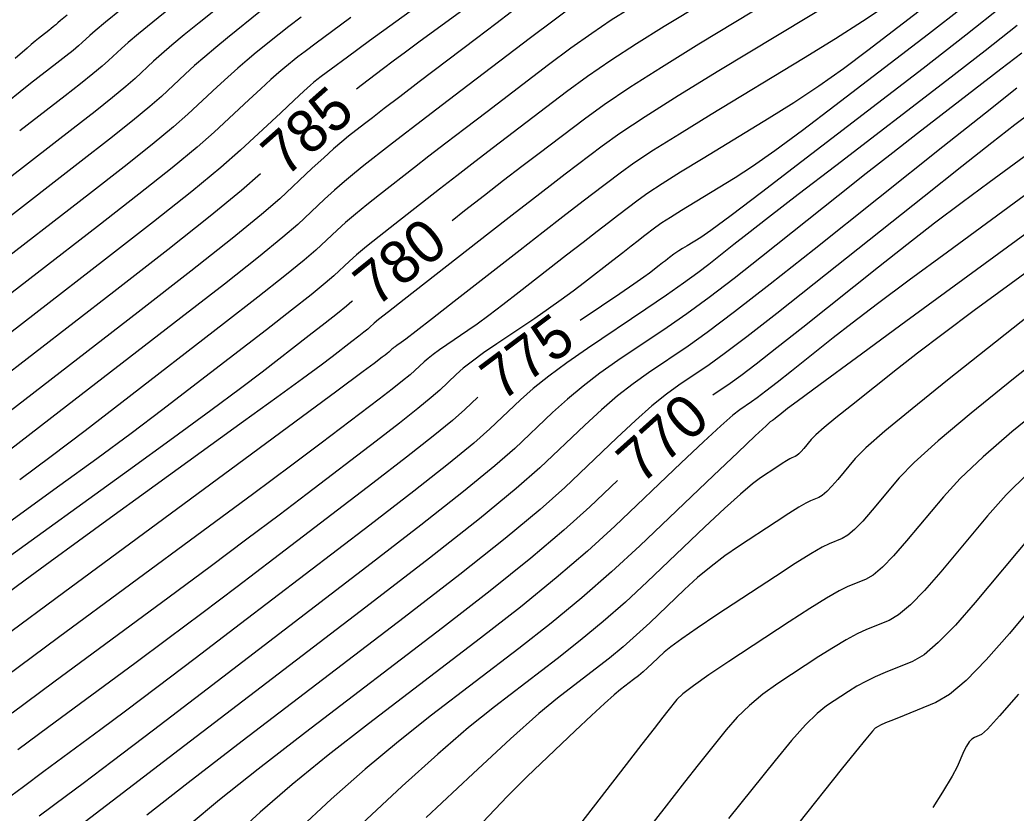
# Model space of a CAD drawing. Extents: x 2079879 to 2092887, y 778083 to 784051.
# Drawn here: x 2084037.6 to 2084103, y 780776.6 to 780828.7 of the extents above; entities that cross this region are included whole.
import ezdxf

# ---------------------------------------------------------------- set-up
doc = ezdxf.new("R2010")
doc.units = 0
doc.layers.add('DT_X_Contour_Major', color=7, linetype='Continuous')
doc.layers.add('DT_X_Contour_Minor', color=7, linetype='Continuous')

msp = doc.modelspace()

# ---------------------------------------------------------------- linework, layer by layer
at = {"layer": 'DT_X_Contour_Major'}
for points in [[(2084104.718, 780844.391), (2084100.786, 780840.116), (2084099.434, 780838.669), (2084098.325, 780837.536), (2084097.46, 780836.716), (2084096.839, 780836.21), (2084095.508, 780835.278), (2084094.74, 780834.771), (2084093.435, 780833.95), (2084091.592, 780832.814), (2084089.212, 780831.364), (2084082.15, 780827.077), (2084079.694, 780825.565), (2084077.623, 780824.243), (2084075.936, 780823.113), (2084074.633, 780822.172), (2084071.674, 780819.919), (2084070.535, 780819.049), (2084069.338, 780818.129), (2084068.084, 780817.158), (2084066.772, 780816.137), (2084065.956, 780815.5)], [(2084052.152, 780830.748), (2084049.359, 780828.494), (2084048.386, 780827.702), (2084047.561, 780827.016), (2084046.886, 780826.435), (2084046.359, 780825.961), (2084045.154, 780824.836), (2084044.561, 780824.314), (2084043.687, 780823.593), (2084042.532, 780822.673), (2084041.095, 780821.553), (2084036.888, 780818.301)], [(2084068.199, 780830.455), (2084064.983, 780828.102), (2084063.858, 780827.278), (2084062.897, 780826.568), (2084062.099, 780825.975), (2084061.464, 780825.496), (2084059.99, 780824.374), (2084059.676, 780824.135)], [(2084102.097, 780829.605), (2084099.669, 780827.666), (2084096.87, 780825.493), (2084088.91, 780819.385), (2084086.256, 780817.356), (2084084.266, 780815.848), (2084082.938, 780814.863), (2084082.273, 780814.399), (2084081.383, 780813.859), (2084081.078, 780813.672), (2084080.83, 780813.516), (2084080.64, 780813.391), (2084080.508, 780813.296), (2084080.231, 780813.085), (2084080.11, 780812.993), (2084079.956, 780812.874), (2084079.768, 780812.728), (2084079.546, 780812.555), (2084078.91, 780812.059), (2084078.534, 780811.783), (2084077.882, 780811.328), (2084076.954, 780810.695), (2084075.75, 780809.882), (2084074.355, 780808.944)], [(2084105.876, 780821.442), (2084101.186, 780818.005), (2084099.414, 780816.691), (2084097.616, 780815.328), (2084095.791, 780813.915), (2084093.94, 780812.454), (2084088.968, 780808.49), (2084087.272, 780807.146), (2084085.913, 780806.087), (2084084.892, 780805.313), (2084084.208, 780804.824), (2084083.055, 780804.049)], [(2084053.393, 780818.569), (2084052.147, 780817.481), (2084050.093, 780815.799), (2084047.298, 780813.582), (2084043.761, 780810.828), (2084033.34, 780802.772)], [(2084111.005, 780811.623), (2084102.789, 780805.11), (2084100.011, 780802.874), (2084097.836, 780801.048), (2084096.264, 780799.634), (2084095.297, 780798.63), (2084093.522, 780796.502), (2084092.9, 780795.788), (2084092.363, 780795.24), (2084091.913, 780794.86), (2084091.549, 780794.646), (2084090.692, 780794.299), (2084090.231, 780794.067), (2084089.49, 780793.631), (2084088.47, 780792.99), (2084087.169, 780792.146), (2084083.329, 780789.623), (2084082.032, 780788.76), (2084081.022, 780788.064), (2084080.299, 780787.535), (2084079.863, 780787.173), (2084079.082, 780786.429), (2084078.786, 780786.155), (2084078.484, 780785.89), (2084078.176, 780785.633), (2084077.861, 780785.386), (2084077.014, 780784.738), (2084076.589, 780784.385), (2084075.949, 780783.814), (2084075.094, 780783.024), (2084074.024, 780782.014), (2084070.884, 780779.031), (2084069.567, 780777.718), (2084067.969, 780776.014)], [(2084059.418, 780810.23), (2084059.386, 780810.2), (2084059.029, 780809.89), (2084058.443, 780809.413), (2084057.627, 780808.768), (2084056.582, 780807.955), (2084053.489, 780805.564), (2084052.071, 780804.487), (2084050.137, 780803.052), (2084047.685, 780801.258), (2084044.718, 780799.105), (2084036.115, 780792.885)], [(2084067.645, 780803.916), (2084066.796, 780803.107), (2084065.985, 780802.393), (2084064.71, 780801.35), (2084062.97, 780799.978), (2084060.764, 780798.278), (2084054.263, 780793.305), (2084051.865, 780791.478), (2084049.547, 780789.725), (2084047.308, 780788.048), (2084045.15, 780786.446), (2084039.5, 780782.273), (2084037.459, 780780.767)], [(2084076.805, 780798.449), (2084074.989, 780796.72), (2084073.289, 780795.181), (2084071.112, 780793.345), (2084068.457, 780791.211), (2084065.323, 780788.78), (2084056.329, 780781.901), (2084053.234, 780779.507), (2084050.696, 780777.486), (2084048.714, 780775.837), (2084047.288, 780774.56), (2084044.226, 780771.65), (2084043.09, 780770.656), (2084041.976, 780769.855), (2084040.885, 780769.247), (2084039.816, 780768.832), (2084036.997, 780767.984)], [(2084103.113, 780784.426), (2084101.881, 780783.001), (2084101.072, 780782.118), (2084100.686, 780781.776), (2084100.22, 780781.588), (2084100.046, 780781.477), (2084099.875, 780781.289), (2084099.706, 780781.021), (2084099.54, 780780.675), (2084099.098, 780779.647), (2084098.775, 780779.041), (2084098.135, 780777.994), (2084097.492, 780776.991)]]:
    msp.add_lwpolyline(points, dxfattribs=at)
at = {"layer": 'DT_X_Contour_Minor'}
for points in [[(2084084.923, 780831.311), (2084079.87, 780828.244), (2084078.049, 780827.113), (2084076.373, 780826.02), (2084074.843, 780824.965), (2084073.459, 780823.948), (2084069.962, 780821.286), (2084068.677, 780820.305), (2084067.444, 780819.358), (2084066.262, 780818.446), (2084065.133, 780817.567), (2084062.19, 780815.271), (2084061.177, 780814.473), (2084060.344, 780813.801), (2084059.691, 780813.255), (2084059.219, 780812.836), (2084058.201, 780811.885), (2084057.638, 780811.397), (2084056.712, 780810.643), (2084055.425, 780809.625), (2084053.775, 780808.341), (2084048.892, 780804.566), (2084046.977, 780803.101), (2084044.893, 780801.538), (2084042.642, 780799.876), (2084040.223, 780798.115), (2084033.547, 780793.288)], [(2084091.254, 780830.053), (2084083.466, 780825.326), (2084080.798, 780823.688), (2084078.632, 780822.321), (2084076.968, 780821.224), (2084075.808, 780820.397), (2084073.385, 780818.552), (2084072.393, 780817.793), (2084071.233, 780816.899), (2084069.906, 780815.87), (2084068.411, 780814.706), (2084064.203, 780811.421), (2084062.809, 780810.332), (2084061.785, 780809.526), (2084061.129, 780809.005), (2084060.843, 780808.768), (2084060.571, 780808.514), (2084060.421, 780808.384), (2084060.174, 780808.183), (2084059.83, 780807.911), (2084059.39, 780807.568), (2084058.087, 780806.561), (2084057.358, 780806.012), (2084056.147, 780805.122), (2084054.455, 780803.889), (2084052.282, 780802.315), (2084045.845, 780797.661), (2084043.541, 780795.992), (2084041.457, 780794.476), (2084039.592, 780793.113), (2084037.948, 780791.903), (2084033.855, 780788.88)], [(2084064.941, 780830.509), (2084060.545, 780827.294), (2084059.092, 780826.23), (2084058.03, 780825.451), (2084057.359, 780824.956), (2084057.079, 780824.746), (2084056.854, 780824.565), (2084056.657, 780824.39), (2084056.235, 780824.003), (2084055.587, 780823.402), (2084054.713, 780822.589), (2084052.083, 780820.135), (2084050.79, 780818.997), (2084048.883, 780817.424), (2084046.362, 780815.416), (2084043.228, 780812.973), (2084034.05, 780805.878)], [(2084097.534, 780829.969), (2084093.239, 780826.673), (2084091.626, 780825.468), (2084090.009, 780824.325), (2084088.388, 780823.245), (2084086.763, 780822.226), (2084082.425, 780819.592), (2084080.938, 780818.68), (2084079.731, 780817.918), (2084078.804, 780817.307), (2084078.158, 780816.847), (2084076.808, 780815.819), (2084076.22, 780815.368), (2084075.467, 780814.787), (2084074.55, 780814.075), (2084073.47, 780813.233), (2084070.368, 780810.812), (2084069.286, 780809.974), (2084068.363, 780809.276), (2084067.601, 780808.716), (2084067, 780808.296), (2084065.609, 780807.361), (2084065.125, 780807.027), (2084064.715, 780806.728), (2084064.379, 780806.463), (2084064.117, 780806.232), (2084063.518, 780805.662), (2084063.203, 780805.384), (2084062.708, 780804.979), (2084062.031, 780804.446), (2084061.174, 780803.785), (2084058.646, 780801.851), (2084057.372, 780800.889), (2084055.445, 780799.45), (2084052.865, 780797.535), (2084049.633, 780795.145), (2084040.142, 780788.135), (2084036.714, 780785.605)], [(2084053.384, 780829.248), (2084051.233, 780827.512), (2084050.453, 780826.874), (2084049.73, 780826.263), (2084049.061, 780825.677), (2084048.448, 780825.118), (2084046.886, 780823.661), (2084046.118, 780822.985), (2084044.986, 780822.051), (2084043.489, 780820.859), (2084041.628, 780819.408), (2084036.179, 780815.195)], [(2084094.311, 780829.524), (2084092.881, 780828.564), (2084091.114, 780827.435), (2084089.009, 780826.139), (2084082.946, 780822.459), (2084080.868, 780821.184), (2084079.181, 780820.12), (2084077.886, 780819.266), (2084076.983, 780818.622), (2084075.096, 780817.186), (2084074.274, 780816.556), (2084073.223, 780815.744), (2084071.942, 780814.749), (2084070.431, 780813.572), (2084066.097, 780810.189), (2084064.661, 780809.07), (2084063.604, 780808.249), (2084062.925, 780807.727), (2084062.624, 780807.503), (2084062.327, 780807.303), (2084062.223, 780807.231), (2084062.135, 780807.167), (2084062.064, 780807.111), (2084062.008, 780807.061), (2084061.88, 780806.94), (2084061.812, 780806.88), (2084061.706, 780806.793), (2084061.562, 780806.679), (2084061.378, 780806.538), (2084060.838, 780806.125), (2084060.126, 780805.594), (2084058.394, 780804.312), (2084055.644, 780802.279), (2084051.874, 780799.494), (2084040.463, 780791.067), (2084036.508, 780788.146)], [(2084073.873, 780829.572), (2084072.657, 780828.669), (2084071.109, 780827.498), (2084066.539, 780824.02), (2084064.961, 780822.817), (2084063.654, 780821.818), (2084062.619, 780821.022), (2084061.854, 780820.429), (2084060.177, 780819.12), (2084059.544, 780818.614), (2084058.903, 780818.075), (2084058.253, 780817.505), (2084057.596, 780816.904), (2084055.83, 780815.257), (2084054.854, 780814.41), (2084053.251, 780813.104), (2084051.019, 780811.339), (2084048.159, 780809.114), (2084039.696, 780802.572), (2084036.787, 780800.329)], [(2084044.25, 780829.358), (2084043.225, 780828.522), (2084042.535, 780827.952), (2084042.182, 780827.646), (2084041.689, 780827.186), (2084041.447, 780826.973), (2084041.089, 780826.678), (2084040.616, 780826.301), (2084040.028, 780825.843), (2084038.307, 780824.513), (2084037.611, 780823.96), (2084036.813, 780823.299)], [(2084099.459, 780829.496), (2084097.202, 780827.731), (2084091.074, 780823.029), (2084088.941, 780821.412), (2084087.137, 780820.087), (2084085.663, 780819.054), (2084084.518, 780818.313), (2084081.904, 780816.726), (2084081.008, 780816.176), (2084080.281, 780815.717), (2084079.722, 780815.349), (2084079.333, 780815.071), (2084078.519, 780814.452), (2084078.165, 780814.181), (2084077.711, 780813.83), (2084077.159, 780813.401), (2084076.508, 780812.894), (2084074.639, 780811.436), (2084073.91, 780810.879), (2084073.122, 780810.302), (2084072.278, 780809.705), (2084071.375, 780809.089), (2084068.891, 780807.419), (2084068.026, 780806.823), (2084067.294, 780806.288), (2084066.694, 780805.815), (2084066.226, 780805.403), (2084065.157, 780804.385), (2084064.594, 780803.889), (2084063.709, 780803.164), (2084062.5, 780802.212), (2084060.969, 780801.031), (2084056.455, 780797.578), (2084054.619, 780796.183), (2084052.496, 780794.588), (2084050.087, 780792.792), (2084047.391, 780790.795), (2084039.821, 780785.204), (2084037.087, 780783.186)], [(2084047.485, 780829.477), (2084046.318, 780828.53), (2084045.393, 780827.769), (2084044.711, 780827.193), (2084044.271, 780826.803), (2084043.422, 780826.011), (2084043.004, 780825.644), (2084042.388, 780825.136), (2084041.574, 780824.487), (2084040.562, 780823.698), (2084037.598, 780821.407)], [(2084077.591, 780829.411), (2084076.403, 780828.661), (2084075.123, 780827.796), (2084073.75, 780826.817), (2084072.284, 780825.723), (2084068.251, 780822.653), (2084066.819, 780821.561), (2084065.549, 780820.588), (2084064.44, 780819.734), (2084063.493, 780818.998), (2084061.184, 780817.196), (2084060.36, 780816.543), (2084059.623, 780815.938), (2084058.972, 780815.38), (2084058.407, 780814.87), (2084057.016, 780813.571), (2084056.246, 780812.903), (2084054.981, 780811.873), (2084053.222, 780810.482), (2084050.967, 780808.728), (2084044.294, 780803.569), (2084041.882, 780801.715), (2084039.65, 780800.023), (2084037.599, 780798.493)], [(2084059.308, 780828.827), (2084058.038, 780827.895), (2084057.038, 780827.154), (2084056.307, 780826.605), (2084055.847, 780826.247), (2084054.98, 780825.547), (2084054.589, 780825.218), (2084054.066, 780824.756), (2084053.411, 780824.16), (2084052.625, 780823.432), (2084050.351, 780821.31), (2084049.233, 780820.327), (2084047.584, 780818.967), (2084045.405, 780817.231), (2084042.694, 780815.118), (2084034.76, 780808.984)], [(2084069.851, 780829.204), (2084068.826, 780828.428), (2084067.548, 780827.457), (2084063.805, 780824.608), (2084062.528, 780823.635), (2084061.504, 780822.853), (2084060.733, 780822.261), (2084060.215, 780821.86), (2084059.171, 780821.045), (2084058.728, 780820.684), (2084058.182, 780820.213), (2084057.534, 780819.63), (2084056.784, 780818.938), (2084054.645, 780816.942), (2084053.463, 780815.916), (2084051.52, 780814.334), (2084048.816, 780812.195), (2084045.352, 780809.501), (2084035.099, 780801.574)], [(2084056.045, 780828.857), (2084055.256, 780828.253), (2084054.616, 780827.747), (2084053.106, 780826.53), (2084052.521, 780826.046), (2084051.898, 780825.509), (2084051.236, 780824.919), (2084050.536, 780824.275), (2084048.619, 780822.485), (2084047.676, 780821.656), (2084046.285, 780820.509), (2084044.447, 780819.045), (2084042.161, 780817.263), (2084035.469, 780812.089)], [(2084040.707, 780828.994), (2084040.273, 780828.639), (2084040.094, 780828.489), (2084039.957, 780828.362), (2084039.89, 780828.302), (2084039.79, 780828.22), (2084039.659, 780828.116), (2084039.495, 780827.988), (2084039.017, 780827.618), (2084038.823, 780827.465), (2084038.601, 780827.281), (2084038.351, 780827.067), (2084038.073, 780826.824), (2084037.292, 780826.134)], [(2084103.03, 780828.306), (2084100.936, 780826.648), (2084098.417, 780824.697), (2084091.13, 780819.106), (2084088.662, 780817.21), (2084086.723, 780815.715), (2084085.314, 780814.622), (2084084.433, 780813.93), (2084082.791, 780812.621), (2084082.072, 780812.07), (2084081.147, 780811.4), (2084080.015, 780810.611), (2084078.677, 780809.701), (2084074.835, 780807.117), (2084073.48, 780806.18), (2084072.296, 780805.305), (2084071.285, 780804.493), (2084070.445, 780803.744), (2084068.434, 780801.83), (2084067.376, 780800.897), (2084065.712, 780799.535), (2084063.439, 780797.745), (2084060.56, 780795.524), (2084052.071, 780789.032), (2084049.111, 780786.772), (2084046.597, 780784.863), (2084044.53, 780783.305), (2084042.908, 780782.097), (2084039.179, 780779.342), (2084037.832, 780778.348), (2084036.588, 780777.43)], [(2084103.33, 780826.494), (2084101.967, 780825.439), (2084098.024, 780822.413), (2084096.495, 780821.233), (2084094.863, 780819.959), (2084093.128, 780818.593), (2084091.291, 780817.134), (2084086.256, 780813.119), (2084084.452, 780811.701), (2084082.818, 780810.455), (2084081.354, 780809.382), (2084080.06, 780808.482), (2084076.834, 780806.313), (2084075.66, 780805.49), (2084074.555, 780804.65), (2084073.52, 780803.791), (2084072.554, 780802.914), (2084070.073, 780800.552), (2084068.767, 780799.401), (2084066.713, 780797.721), (2084063.909, 780795.511), (2084060.355, 780792.771), (2084049.88, 780784.759), (2084046.358, 780782.067), (2084043.648, 780780.001), (2084041.751, 780778.561), (2084040.667, 780777.747), (2084038.857, 780776.411)], [(2084103.002, 780824.203), (2084100.942, 780822.563), (2084098.149, 780820.337), (2084089.72, 780813.618), (2084086.832, 780811.331), (2084084.49, 780809.509), (2084082.693, 780808.153), (2084081.442, 780807.263), (2084078.834, 780805.508), (2084077.84, 780804.801), (2084076.813, 780803.995), (2084075.754, 780803.089), (2084074.663, 780802.085), (2084071.711, 780799.275), (2084070.168, 780797.913), (2084067.753, 780795.937), (2084064.467, 780793.345), (2084060.308, 780790.138), (2084048.055, 780780.766), (2084044.031, 780777.687), (2084041.147, 780775.479)], [(2084103.914, 780822.567), (2084102.882, 780821.789), (2084101.374, 780820.619), (2084099.388, 780819.055), (2084096.925, 780817.098), (2084089.721, 780811.355), (2084087.264, 780809.408), (2084085.296, 780807.873), (2084083.816, 780806.752), (2084082.825, 780806.043), (2084080.833, 780804.704), (2084080.02, 780804.112), (2084079.071, 780803.34), (2084077.989, 780802.388), (2084076.773, 780801.256), (2084073.35, 780797.997), (2084071.729, 780796.547), (2084069.433, 780794.641), (2084066.462, 780792.278), (2084062.815, 780789.459), (2084052.192, 780781.333), (2084048.633, 780778.597), (2084045.922, 780776.482)], [(2084105.724, 780818.767), (2084098.459, 780813.442), (2084095.946, 780811.592), (2084093.858, 780810.037), (2084092.194, 780808.776), (2084090.954, 780807.81), (2084088.214, 780805.625), (2084087.279, 780804.884), (2084086.53, 780804.301), (2084085.967, 780803.874), (2084085.59, 780803.604), (2084084.833, 780803.095), (2084084.379, 780802.733), (2084083.588, 780802.029), (2084082.459, 780800.984), (2084080.991, 780799.597), (2084076.627, 780795.442), (2084074.85, 780793.815), (2084072.791, 780792.049), (2084070.452, 780790.145), (2084067.831, 780788.101), (2084060.466, 780782.468), (2084057.836, 780780.417), (2084055.471, 780778.489), (2084053.369, 780776.684), (2084051.531, 780775.001)], [(2084109.544, 780816.441), (2084102.627, 780811.371), (2084100.216, 780809.595), (2084098.17, 780808.07), (2084096.489, 780806.796), (2084095.174, 780805.773), (2084092.154, 780803.379), (2084091.14, 780802.565), (2084090.363, 780801.921), (2084089.822, 780801.445), (2084089.519, 780801.139), (2084089.024, 780800.546), (2084088.851, 780800.347), (2084088.701, 780800.195), (2084088.576, 780800.089), (2084088.475, 780800.029), (2084088.236, 780799.932), (2084088.108, 780799.868), (2084087.901, 780799.746), (2084087.617, 780799.568), (2084087.255, 780799.333), (2084086.185, 780798.63), (2084085.657, 780798.231), (2084084.874, 780797.559), (2084083.837, 780796.617), (2084082.546, 780795.402), (2084078.763, 780791.8), (2084077.329, 780790.471), (2084075.865, 780789.186), (2084074.37, 780787.943), (2084072.846, 780786.744), (2084068.74, 780783.603), (2084067.04, 780782.237), (2084065.02, 780780.496), (2084062.679, 780778.379), (2084060.018, 780775.885)], [(2084105.572, 780816.092), (2084095.731, 780808.88), (2084092.478, 780806.494), (2084090.1, 780804.746), (2084088.597, 780803.637), (2084087.969, 780803.166), (2084087.46, 780802.76), (2084087.286, 780802.623), (2084087.147, 780802.514), (2084087.043, 780802.435), (2084086.973, 780802.385), (2084086.832, 780802.29), (2084086.559, 780802.044), (2084085.846, 780801.374), (2084084.694, 780800.282), (2084083.101, 780798.767), (2084078.266, 780794.165), (2084076.411, 780792.449), (2084074.471, 780790.753), (2084072.447, 780789.078), (2084070.338, 780787.423), (2084064.603, 780783.036), (2084062.438, 780781.327), (2084060.245, 780779.493), (2084058.024, 780777.531), (2084055.774, 780775.443)], [(2084105.389, 780810.521), (2084098.458, 780805.026), (2084096.13, 780803.159), (2084094.346, 780801.68), (2084093.105, 780800.588), (2084092.408, 780799.884), (2084091.273, 780798.524), (2084090.875, 780798.067), (2084090.532, 780797.717), (2084090.245, 780797.474), (2084090.012, 780797.338), (2084089.464, 780797.116), (2084089.169, 780796.967), (2084088.696, 780796.688), (2084088.043, 780796.279), (2084087.212, 780795.74), (2084084.757, 780794.126), (2084083.844, 780793.495), (2084082.948, 780792.812), (2084082.068, 780792.076), (2084081.204, 780791.287), (2084078.922, 780789.115), (2084078.057, 780788.313), (2084077.174, 780787.538), (2084076.273, 780786.788), (2084075.353, 780786.065), (2084072.877, 780784.171), (2084071.642, 780783.148), (2084069.794, 780781.499), (2084067.334, 780779.226), (2084064.261, 780776.327)], [(2084104.977, 780803.495), (2084102.685, 780801.632), (2084100.79, 780799.992), (2084099.29, 780798.573), (2084098.186, 780797.376), (2084095.771, 780794.48), (2084094.924, 780793.508), (2084094.194, 780792.763), (2084093.582, 780792.245), (2084093.086, 780791.954), (2084091.92, 780791.482), (2084091.353, 780791.205), (2084090.523, 780790.729), (2084089.432, 780790.053), (2084088.079, 780789.178), (2084084.122, 780786.578), (2084082.796, 780785.691), (2084081.785, 780784.977), (2084081.09, 780784.438), (2084080.71, 780784.074), (2084080.119, 780783.334), (2084079.781, 780782.906), (2084079.211, 780782.174), (2084078.408, 780781.141), (2084077.374, 780779.805), (2084074.305, 780775.838)], [(2084103.743, 780798.935), (2084102.315, 780797.512), (2084101.076, 780796.122), (2084098.02, 780792.458), (2084096.949, 780791.228), (2084096.025, 780790.286), (2084095.25, 780789.631), (2084094.623, 780789.263), (2084093.149, 780788.665), (2084092.538, 780788.386), (2084091.813, 780787.997), (2084090.974, 780787.498), (2084090.019, 780786.888), (2084087.321, 780785.115), (2084086.351, 780784.427), (2084085.462, 780783.691), (2084084.655, 780782.907), (2084083.93, 780782.075), (2084082.106, 780779.795), (2084081.197, 780778.646), (2084079.839, 780776.907), (2084078.03, 780774.581)], [(2084103.965, 780794.867), (2084100.269, 780790.436), (2084098.973, 780788.949), (2084097.856, 780787.809), (2084096.918, 780787.016), (2084096.16, 780786.571), (2084094.377, 780785.849), (2084093.724, 780785.567), (2084093.104, 780785.265), (2084092.516, 780784.942), (2084091.96, 780784.598), (2084090.521, 780783.652), (2084089.905, 780783.163), (2084089.138, 780782.404), (2084088.22, 780781.375), (2084087.15, 780780.077), (2084084.094, 780776.256)], [(2084106.854, 780793.613), (2084102.518, 780788.414), (2084100.998, 780786.669), (2084099.687, 780785.331), (2084098.587, 780784.402), (2084097.697, 780783.88), (2084095.605, 780783.032), (2084094.91, 780782.748), (2084094.394, 780782.533), (2084094.058, 780782.386), (2084093.9, 780782.308), (2084093.72, 780782.189), (2084093.53, 780781.987), (2084093.095, 780781.468), (2084092.415, 780780.633), (2084091.491, 780779.481), (2084088.697, 780775.988)]]:
    msp.add_lwpolyline(points, dxfattribs=at)

# ---------------------------------------------------------------- texts
at = {"layer": 'DT_X_Contour_Major'}
for s, rotation, p in [('785', 41.5305, (2084055.026, 780818.286)), ('780', 38.87048, (2084060.967, 780809.763)), ('775', 36.84582, (2084069.206, 780803.581)), ('770', 41.85916, (2084078.357, 780798.118))]:
    msp.add_text(s, height=2.8, rotation=rotation, dxfattribs=at).set_placement(p)

doc.saveas('drawing.dxf')
